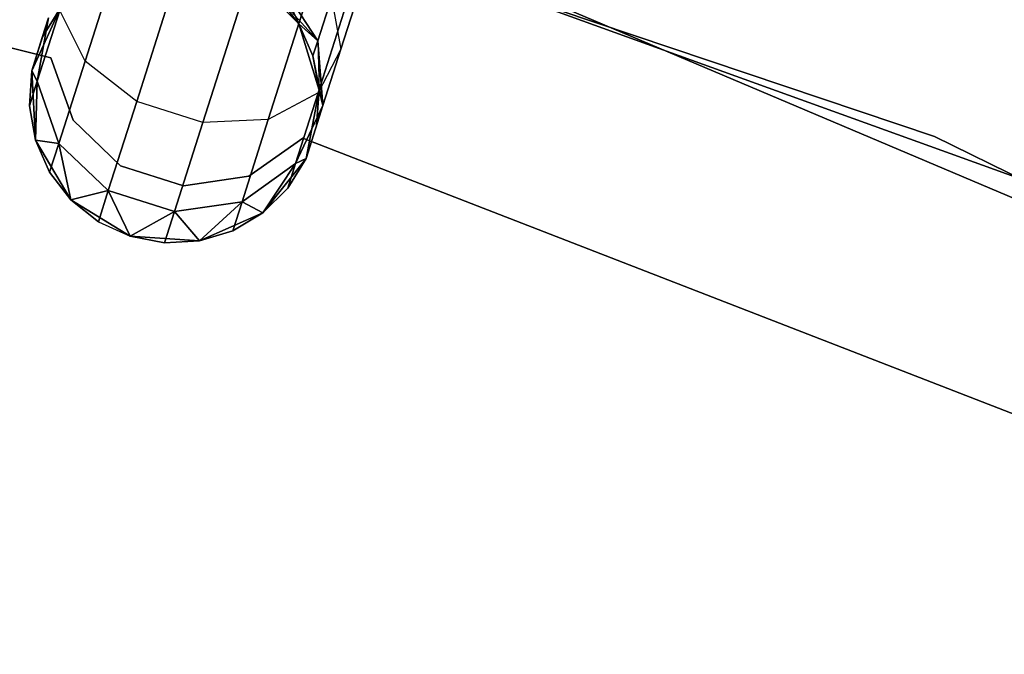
# Model space of a CAD drawing. Extents: x -91 to 91, y -91 to 262.
# Tile 403 of 480: x 17.28 to 24.07, y 53.77 to 58.14. Entities that reach past the tile are written whole.
import ezdxf

# ---------------------------------------------------------------- set-up
doc = ezdxf.new("R2010")
doc.units = 0
doc.header["$LTSCALE"] = 25.4
doc.layers.get('0').update_dxf_attribs({"linetype": 'CONTINUOUS'})

# ---------------------------------------------------------------- blocks, each defined once
blk = doc.blocks.new('ETE0_STL_1')
at = {"color": 0}
for p, q in [((23.5859, 57.3385, 159.5), (15.9, 59.9265, 159.5)), ((15.9, 59.9265, 169), (23.5859, 57.3385, 169)), ((15.9, 59.9265, 169), (23.5859, 57.3385, 169)), ((23.5859, 57.3385, 159.5), (15.9, 59.9265, 159.5)), ((17.2111, 59.5632, 330.5076), (24.8384, 56.8072, 330.5076)), ((24.8384, 56.8072, 321.0076), (17.2111, 59.5632, 321.0076)), ((24.8384, 56.8072, 321.0076), (17.2111, 59.5632, 321.0076)), ((17.2111, 59.5632, 330.5076), (24.8384, 56.8072, 330.5076)), ((12.0401, 59.2554, 164.5076), (17.4925, 57.8808, 164.5076)), ((17.4925, 57.8808, 162.5076), (12.0401, 59.2554, 162.5076)), ((17.4925, 57.8808, 162.5076), (12.0401, 59.2554, 162.5076)), ((12.0401, 59.2554, 164.5076), (17.4925, 57.8808, 164.5076)), ((17.7284, 57.8592, 320.0641), (17.9992, 58.7088, 319.4683)), ((17.7284, 57.8592, 320.0641), (17.9992, 58.7088, 319.4683)), ((17.9992, 58.7088, 170.5469), (17.7284, 57.8592, 169.9511)), ((17.9992, 58.7088, 170.5469), (17.7284, 57.8592, 169.9511)), ((19.4927, 57.9419, 320.6786), (19.6778, 58.5228, 320.2712)), ((19.4927, 57.9419, 320.6786), (19.6778, 58.5228, 320.2712)), ((19.6778, 58.5228, 169.744), (19.4927, 57.9419, 169.3366)), ((19.6778, 58.5228, 169.744), (19.4927, 57.9419, 169.3366)), ((18.0845, 57.5807, 319.9068), (18.3771, 58.499, 319.2628)), ((18.0845, 57.5807, 319.9068), (18.3771, 58.499, 319.2628)), ((18.3771, 58.499, 170.7524), (18.0845, 57.5807, 170.1084)), ((18.3771, 58.499, 170.7524), (18.0845, 57.5807, 170.1084)), ((19.2022, 58.1158, 327.5076), (18.8659, 58.4564, 327.5076)), ((18.8659, 58.4564, 163.5076), (19.2022, 58.1158, 163.5076)), ((19.2022, 58.1158, 327.5076), (18.8659, 58.4564, 327.5076)), ((18.8659, 58.4564, 163.5076), (19.2022, 58.1158, 163.5076)), ((27.8505, 55.3367, 327.5076), (20.3893, 58.4985, 327.5076)), ((20.3893, 58.4985, 328.5076), (27.8505, 55.3367, 328.5076)), ((27.8505, 55.3367, 327.5076), (20.3893, 58.4985, 327.5076)), ((20.3893, 58.4985, 328.5076), (27.8505, 55.3367, 328.5076)), ((19.3328, 57.9992, 321.4596), (19.0805, 58.3874, 321.5811)), ((19.3328, 57.9992, 321.4596), (19.0805, 58.3874, 321.5811)), ((19.0805, 58.3874, 168.4341), (19.2022, 58.1158, 168.0076)), ((19.0805, 58.3874, 168.4341), (19.2022, 58.1158, 168.0076)), ((19.0805, 58.3874, 168.4341), (19.3328, 57.9992, 168.5556)), ((19.0805, 58.3874, 168.4341), (19.3328, 57.9992, 168.5556)), ((18.5405, 57.4353, 319.9068), (18.8332, 58.3536, 319.2628)), ((18.5405, 57.4353, 319.9068), (18.8332, 58.3536, 319.2628)), ((18.8332, 58.3536, 170.7524), (18.5405, 57.4353, 170.1084)), ((18.8332, 58.3536, 170.7524), (18.5405, 57.4353, 170.1084)), ((19.3357, 57.6393, 320.3427), (19.5676, 58.3671, 319.8322)), ((19.3357, 57.6393, 320.3427), (19.5676, 58.3671, 319.8322)), ((19.5676, 58.3671, 170.183), (19.3357, 57.6393, 169.6726)), ((19.5676, 58.3671, 170.183), (19.3357, 57.6393, 169.6726)), ((18.992, 57.4565, 320.0641), (19.2628, 58.3061, 319.4683)), ((18.992, 57.4565, 320.0641), (19.2628, 58.3061, 319.4683)), ((19.2628, 58.3061, 170.5469), (18.992, 57.4565, 169.9511)), ((19.2628, 58.3061, 170.5469), (18.992, 57.4565, 169.9511)), ((19.2022, 58.1158, 322.0076), (19.0547, 58.3065, 322.0076)), ((19.0547, 58.3065, 322.0076), (19.2022, 58.1158, 327.5076)), ((19.0547, 58.3065, 322.0076), (19.2022, 58.1158, 327.5076)), ((19.0547, 58.3065, 322.0076), (19.3328, 57.9992, 321.4596)), ((19.2022, 58.1158, 322.0076), (19.0547, 58.3065, 322.0076)), ((19.0547, 58.3065, 322.0076), (19.3328, 57.9992, 321.4596)), ((19.2022, 58.1158, 168.0076), (19.0547, 58.3065, 168.0076)), ((19.0547, 58.3065, 168.0076), (19.2022, 58.1158, 163.5076)), ((19.0547, 58.3065, 168.0076), (19.2022, 58.1158, 163.5076)), ((19.2022, 58.1158, 168.0076), (19.0547, 58.3065, 168.0076)), ((19.3328, 57.9992, 321.4596), (19.4271, 58.2949, 320.9951)), ((19.3328, 57.9992, 321.4596), (19.4271, 58.2949, 320.9951)), ((19.4271, 58.2949, 169.0201), (19.3328, 57.9992, 168.5556)), ((19.4271, 58.2949, 169.0201), (19.3328, 57.9992, 168.5556)), ((19.4271, 58.2949, 320.9951), (19.4927, 57.9419, 320.6786)), ((19.4271, 58.2949, 320.9951), (19.4927, 57.9419, 320.6786)), ((19.4271, 58.2949, 169.0201), (19.4927, 57.9419, 169.3366)), ((19.4271, 58.2949, 169.0201), (19.4927, 57.9419, 169.3366)), ((17.5599, 58.2258, 327.5076), (17.3606, 57.7906, 327.5076)), ((17.3606, 57.7906, 163.5076), (17.5599, 58.2258, 163.5076)), ((17.5599, 58.2258, 327.5076), (17.3606, 57.7906, 327.5076)), ((17.3606, 57.7906, 163.5076), (17.5599, 58.2258, 163.5076)), ((17.399, 57.7208, 321.1065), (17.5539, 58.2072, 320.3427)), ((17.399, 57.7208, 321.1065), (17.5539, 58.2072, 320.3427)), ((17.5539, 58.2072, 169.6726), (17.399, 57.7208, 168.9087)), ((17.5539, 58.2072, 169.6726), (17.399, 57.7208, 168.9087)), ((17.5599, 58.2258, 322.0076), (17.4338, 58.0203, 322.0076)), ((17.4338, 58.0203, 322.0076), (17.5599, 58.2258, 327.5076)), ((17.4338, 58.0203, 322.0076), (17.5599, 58.2258, 327.5076)), ((17.5599, 58.2258, 322.0076), (17.4338, 58.0203, 322.0076)), ((17.5599, 58.2258, 168.0076), (17.4338, 58.0203, 168.0076)), ((17.4338, 58.0203, 168.0076), (17.5599, 58.2258, 163.5076)), ((17.4338, 58.0203, 168.0076), (17.5599, 58.2258, 163.5076)), ((17.5599, 58.2258, 168.0076), (17.4338, 58.0203, 168.0076)), ((17.7284, 57.8592, 320.0641), (17.5539, 58.2072, 320.3427)), ((17.7284, 57.8592, 320.0641), (17.5539, 58.2072, 320.3427)), ((17.7284, 57.8592, 169.9511), (17.5539, 58.2072, 169.6726)), ((17.7284, 57.8592, 169.9511), (17.5539, 58.2072, 169.6726)), ((17.3606, 57.7906, 322.0076), (17.4773, 58.1566, 321.2884)), ((17.3606, 57.7906, 322.0076), (17.4773, 58.1566, 321.2884)), ((17.4773, 58.1566, 168.7269), (17.3606, 57.7906, 168.0076)), ((17.4773, 58.1566, 168.7269), (17.3606, 57.7906, 168.0076)), ((17.4773, 58.1566, 321.2884), (17.399, 57.7208, 321.1065)), ((17.4773, 58.1566, 321.2884), (17.399, 57.7208, 321.1065)), ((17.399, 57.7208, 168.9087), (17.4773, 58.1566, 168.7269)), ((17.399, 57.7208, 168.9087), (17.4773, 58.1566, 168.7269)), ((17.4338, 58.0203, 322.0076), (17.4773, 58.1566, 321.2884)), ((17.4338, 58.0203, 322.0076), (17.4773, 58.1566, 321.2884)), ((17.4773, 58.1566, 168.7269), (17.4338, 58.0203, 168.0076)), ((17.4773, 58.1566, 168.7269), (17.4338, 58.0203, 168.0076)), ((19.3416, 57.6579, 327.5076), (19.2022, 58.1158, 327.5076)), ((19.2022, 58.1158, 163.5076), (19.3416, 57.6579, 163.5076)), ((19.2997, 57.8953, 322.0076), (19.2022, 58.1158, 327.5076)), ((19.3416, 57.6579, 327.5076), (19.2022, 58.1158, 327.5076)), ((19.2997, 57.8953, 322.0076), (19.2022, 58.1158, 322.0076)), ((19.2022, 58.1158, 322.0076), (19.2022, 58.1158, 327.5076)), ((19.2997, 57.8953, 322.0076), (19.2022, 58.1158, 327.5076)), ((19.2022, 58.1158, 322.0076), (19.2022, 58.1158, 327.5076)), ((19.2022, 58.1158, 322.0076), (19.3328, 57.9992, 321.4596)), ((19.2022, 58.1158, 322.0076), (19.3328, 57.9992, 321.4596)), ((19.2997, 57.8953, 322.0076), (19.2022, 58.1158, 322.0076)), ((19.3328, 57.9992, 168.5556), (19.2022, 58.1158, 168.0076)), ((19.3328, 57.9992, 168.5556), (19.2022, 58.1158, 168.0076)), ((19.2997, 57.8953, 168.0076), (19.2022, 58.1158, 168.0076)), ((19.2022, 58.1158, 163.5076), (19.2997, 57.8953, 168.0076)), ((19.2022, 58.1158, 163.5076), (19.3416, 57.6579, 163.5076)), ((19.2022, 58.1158, 168.0076), (19.2022, 58.1158, 163.5076)), ((19.2022, 58.1158, 168.0076), (19.2022, 58.1158, 163.5076)), ((19.2997, 57.8953, 168.0076), (19.2022, 58.1158, 168.0076)), ((19.2022, 58.1158, 163.5076), (19.2997, 57.8953, 168.0076)), ((17.4338, 58.0203, 322.0076), (17.3606, 57.7906, 327.5076)), ((17.4338, 58.0203, 322.0076), (17.3606, 57.7906, 327.5076)), ((17.3606, 57.7906, 163.5076), (17.4338, 58.0203, 168.0076)), ((17.3606, 57.7906, 163.5076), (17.4338, 58.0203, 168.0076)), ((19.2997, 57.8953, 322.0076), (19.3328, 57.9992, 321.4596)), ((19.2997, 57.8953, 322.0076), (19.3328, 57.9992, 321.4596)), ((19.3328, 57.9992, 168.5556), (19.2997, 57.8953, 168.0076)), ((19.3328, 57.9992, 168.5556), (19.2997, 57.8953, 168.0076)), ((19.369, 57.5537, 321.2884), (19.3328, 57.9992, 321.4596)), ((19.369, 57.5537, 321.2884), (19.3328, 57.9992, 321.4596)), ((19.3328, 57.9992, 168.5556), (19.3416, 57.6579, 168.0076)), ((19.3328, 57.9992, 168.5556), (19.3416, 57.6579, 168.0076)), ((19.3328, 57.9992, 168.5556), (19.369, 57.5537, 168.7269)), ((19.3328, 57.9992, 168.5556), (19.369, 57.5537, 168.7269)), ((19.4927, 57.9419, 320.6786), (19.3357, 57.6393, 320.3427)), ((19.4927, 57.9419, 320.6786), (19.3357, 57.6393, 320.3427)), ((19.4927, 57.9419, 169.3366), (19.3357, 57.6393, 169.6726)), ((19.4927, 57.9419, 169.3366), (19.3357, 57.6393, 169.6726)), ((19.369, 57.5537, 321.2884), (19.4927, 57.9419, 320.6786)), ((19.369, 57.5537, 321.2884), (19.4927, 57.9419, 320.6786)), ((19.4927, 57.9419, 169.3366), (19.369, 57.5537, 168.7269)), ((19.4927, 57.9419, 169.3366), (19.369, 57.5537, 168.7269)), ((17.4925, 57.8808, 164.5076), (17.4925, 57.8808, 162.5076)), ((17.4925, 57.8808, 164.5076), (17.4925, 57.8808, 162.5076)), ((17.4925, 57.8808, 164.5076), (17.6459, 57.4523, 164.5076)), ((17.6459, 57.4523, 162.5076), (17.4925, 57.8808, 162.5076)), ((17.6459, 57.4523, 162.5076), (17.4925, 57.8808, 162.5076)), ((17.4925, 57.8808, 164.5076), (17.6459, 57.4523, 164.5076)), ((17.5475, 57.2915, 320.9558), (17.7284, 57.8592, 320.0641)), ((17.5475, 57.2915, 320.9558), (17.7284, 57.8592, 320.0641)), ((17.7284, 57.8592, 169.9511), (17.5475, 57.2915, 169.0594)), ((17.7284, 57.8592, 169.9511), (17.5475, 57.2915, 169.0594)), ((18.0845, 57.5807, 319.9068), (17.7284, 57.8592, 320.0641)), ((18.0845, 57.5807, 319.9068), (17.7284, 57.8592, 320.0641)), ((18.0845, 57.5807, 170.1084), (17.7284, 57.8592, 169.9511)), ((18.0845, 57.5807, 170.1084), (17.7284, 57.8592, 169.9511)), ((19.3416, 57.6579, 322.0076), (19.2997, 57.8953, 322.0076)), ((19.2997, 57.8953, 322.0076), (19.3416, 57.6579, 327.5076)), ((19.2997, 57.8953, 322.0076), (19.3416, 57.6579, 327.5076)), ((19.2997, 57.8953, 322.0076), (19.369, 57.5537, 321.2884)), ((19.2997, 57.8953, 322.0076), (19.369, 57.5537, 321.2884)), ((19.3416, 57.6579, 322.0076), (19.2997, 57.8953, 322.0076)), ((19.3416, 57.6579, 168.0076), (19.2997, 57.8953, 168.0076)), ((19.2997, 57.8953, 168.0076), (19.3416, 57.6579, 163.5076)), ((19.2997, 57.8953, 168.0076), (19.3416, 57.6579, 163.5076)), ((19.3416, 57.6579, 168.0076), (19.2997, 57.8953, 168.0076)), ((17.3606, 57.7906, 322.0076), (17.3445, 57.5501, 322.0076)), ((17.3445, 57.5501, 322.0076), (17.3606, 57.7906, 327.5076)), ((17.3445, 57.5501, 322.0076), (17.3606, 57.7906, 327.5076)), ((17.3606, 57.7906, 322.0076), (17.3445, 57.5501, 322.0076)), ((17.3606, 57.7906, 168.0076), (17.3445, 57.5501, 168.0076)), ((17.3445, 57.5501, 168.0076), (17.3606, 57.7906, 163.5076)), ((17.3445, 57.5501, 168.0076), (17.3606, 57.7906, 163.5076)), ((17.3606, 57.7906, 168.0076), (17.3445, 57.5501, 168.0076)), ((17.3606, 57.7906, 327.5076), (17.3864, 57.3127, 327.5076)), ((17.3864, 57.3127, 163.5076), (17.3606, 57.7906, 163.5076)), ((17.3606, 57.7906, 322.0076), (17.3606, 57.7906, 327.5076)), ((17.3606, 57.7906, 322.0076), (17.3606, 57.7906, 327.5076)), ((17.3606, 57.7906, 327.5076), (17.3864, 57.3127, 327.5076)), ((17.3606, 57.7906, 322.0076), (17.399, 57.7208, 321.1065)), ((17.3606, 57.7906, 322.0076), (17.399, 57.7208, 321.1065)), ((17.399, 57.7208, 168.9087), (17.3606, 57.7906, 168.0076)), ((17.399, 57.7208, 168.9087), (17.3606, 57.7906, 168.0076)), ((17.3606, 57.7906, 168.0076), (17.3606, 57.7906, 163.5076)), ((17.3864, 57.3127, 163.5076), (17.3606, 57.7906, 163.5076)), ((17.3606, 57.7906, 168.0076), (17.3606, 57.7906, 163.5076)), ((17.3445, 57.5501, 322.0076), (17.399, 57.7208, 321.1065)), ((17.3445, 57.5501, 322.0076), (17.399, 57.7208, 321.1065)), ((17.399, 57.7208, 168.9087), (17.3445, 57.5501, 168.0076)), ((17.399, 57.7208, 168.9087), (17.3445, 57.5501, 168.0076)), ((17.3864, 57.3127, 322.0076), (17.399, 57.7208, 321.1065)), ((17.3864, 57.3127, 322.0076), (17.399, 57.7208, 321.1065)), ((17.399, 57.7208, 168.9087), (17.3864, 57.3127, 168.0076)), ((17.399, 57.7208, 168.9087), (17.3864, 57.3127, 168.0076)), ((17.399, 57.7208, 321.1065), (17.5475, 57.2915, 320.9558)), ((17.399, 57.7208, 321.1065), (17.5475, 57.2915, 320.9558)), ((17.5475, 57.2915, 169.0594), (17.399, 57.7208, 168.9087)), ((17.5475, 57.2915, 169.0594), (17.399, 57.7208, 168.9087)), ((19.2523, 57.1877, 327.5076), (19.3416, 57.6579, 327.5076)), ((19.3416, 57.6579, 163.5076), (19.2523, 57.1877, 163.5076)), ((19.2523, 57.1877, 327.5076), (19.3416, 57.6579, 327.5076)), ((19.3416, 57.6579, 163.5076), (19.2523, 57.1877, 163.5076)), ((19.3255, 57.4174, 322.0076), (19.3416, 57.6579, 327.5076)), ((19.3255, 57.4174, 322.0076), (19.3416, 57.6579, 322.0076)), ((19.3255, 57.4174, 322.0076), (19.3416, 57.6579, 327.5076)), ((19.3255, 57.4174, 322.0076), (19.3416, 57.6579, 322.0076)), ((19.3255, 57.4174, 168.0076), (19.3416, 57.6579, 168.0076)), ((19.3416, 57.6579, 163.5076), (19.3255, 57.4174, 168.0076)), ((19.3255, 57.4174, 168.0076), (19.3416, 57.6579, 168.0076)), ((19.3416, 57.6579, 163.5076), (19.3255, 57.4174, 168.0076)), ((19.3416, 57.6579, 322.0076), (19.3416, 57.6579, 327.5076)), ((19.3416, 57.6579, 322.0076), (19.3416, 57.6579, 327.5076)), ((19.3416, 57.6579, 322.0076), (19.369, 57.5537, 321.2884)), ((19.3416, 57.6579, 322.0076), (19.369, 57.5537, 321.2884)), ((19.369, 57.5537, 168.7269), (19.3416, 57.6579, 168.0076)), ((19.369, 57.5537, 168.7269), (19.3416, 57.6579, 168.0076)), ((19.3416, 57.6579, 168.0076), (19.3416, 57.6579, 163.5076)), ((19.3416, 57.6579, 168.0076), (19.3416, 57.6579, 163.5076)), ((17.8889, 56.9671, 320.8707), (18.0845, 57.5807, 319.9068)), ((17.8889, 56.9671, 320.8707), (18.0845, 57.5807, 319.9068)), ((18.0845, 57.5807, 170.1084), (17.8889, 56.9671, 169.1445)), ((18.0845, 57.5807, 170.1084), (17.8889, 56.9671, 169.1445)), ((18.5405, 57.4353, 319.9068), (18.0845, 57.5807, 319.9068)), ((18.5405, 57.4353, 319.9068), (18.0845, 57.5807, 319.9068)), ((18.5405, 57.4353, 170.1084), (18.0845, 57.5807, 170.1084)), ((18.5405, 57.4353, 170.1084), (18.0845, 57.5807, 170.1084)), ((19.3357, 57.6393, 320.3427), (18.992, 57.4565, 320.0641)), ((19.3357, 57.6393, 320.3427), (18.992, 57.4565, 320.0641)), ((19.3357, 57.6393, 169.6726), (18.992, 57.4565, 169.9511)), ((19.3357, 57.6393, 169.6726), (18.992, 57.4565, 169.9511)), ((19.1807, 57.153, 321.1065), (19.3357, 57.6393, 320.3427)), ((19.1807, 57.153, 321.1065), (19.3357, 57.6393, 320.3427)), ((19.3357, 57.6393, 169.6726), (19.1807, 57.153, 168.9087)), ((19.3357, 57.6393, 169.6726), (19.1807, 57.153, 168.9087)), ((17.3445, 57.5501, 322.0076), (17.3864, 57.3127, 327.5076)), ((17.3445, 57.5501, 322.0076), (17.3864, 57.3127, 322.0076)), ((17.3445, 57.5501, 322.0076), (17.3864, 57.3127, 327.5076)), ((17.3445, 57.5501, 322.0076), (17.3864, 57.3127, 322.0076)), ((17.3445, 57.5501, 168.0076), (17.3864, 57.3127, 168.0076)), ((17.3864, 57.3127, 163.5076), (17.3445, 57.5501, 168.0076)), ((17.3445, 57.5501, 168.0076), (17.3864, 57.3127, 168.0076)), ((17.3864, 57.3127, 163.5076), (17.3445, 57.5501, 168.0076)), ((19.1807, 57.153, 321.1065), (19.369, 57.5537, 321.2884)), ((19.1807, 57.153, 321.1065), (19.369, 57.5537, 321.2884)), ((19.369, 57.5537, 168.7269), (19.1807, 57.153, 168.9087)), ((19.369, 57.5537, 168.7269), (19.1807, 57.153, 168.9087)), ((19.2523, 57.1877, 322.0076), (19.369, 57.5537, 321.2884)), ((19.2523, 57.1877, 322.0076), (19.369, 57.5537, 321.2884)), ((19.369, 57.5537, 168.7269), (19.2523, 57.1877, 168.0076)), ((19.369, 57.5537, 168.7269), (19.2523, 57.1877, 168.0076)), ((19.3255, 57.4174, 322.0076), (19.369, 57.5537, 321.2884)), ((19.3255, 57.4174, 322.0076), (19.369, 57.5537, 321.2884)), ((19.369, 57.5537, 168.7269), (19.3255, 57.4174, 168.0076)), ((19.369, 57.5537, 168.7269), (19.3255, 57.4174, 168.0076)), ((17.6459, 57.4523, 164.5076), (17.6459, 57.4523, 162.5076)), ((17.6459, 57.4523, 164.5076), (17.6459, 57.4523, 162.5076)), ((17.6459, 57.4523, 164.5076), (17.9734, 57.1363, 164.5076)), ((17.9734, 57.1363, 162.5076), (17.6459, 57.4523, 162.5076)), ((17.9734, 57.1363, 162.5076), (17.6459, 57.4523, 162.5076)), ((17.6459, 57.4523, 164.5076), (17.9734, 57.1363, 164.5076)), ((18.992, 57.4565, 320.0641), (18.5405, 57.4353, 319.9068)), ((18.992, 57.4565, 320.0641), (18.5405, 57.4353, 319.9068)), ((18.992, 57.4565, 169.9511), (18.5405, 57.4353, 170.1084)), ((18.992, 57.4565, 169.9511), (18.5405, 57.4353, 170.1084)), ((18.8111, 56.8888, 320.9558), (18.992, 57.4565, 320.0641)), ((18.8111, 56.8888, 320.9558), (18.992, 57.4565, 320.0641)), ((18.992, 57.4565, 169.9511), (18.8111, 56.8888, 169.0594)), ((18.992, 57.4565, 169.9511), (18.8111, 56.8888, 169.0594)), ((18.3449, 56.8217, 320.8707), (18.5405, 57.4353, 319.9068)), ((18.3449, 56.8217, 320.8707), (18.5405, 57.4353, 319.9068)), ((18.5405, 57.4353, 170.1084), (18.3449, 56.8217, 169.1445)), ((18.5405, 57.4353, 170.1084), (18.3449, 56.8217, 169.1445)), ((19.3255, 57.4174, 322.0076), (19.2523, 57.1877, 327.5076)), ((19.3255, 57.4174, 322.0076), (19.2523, 57.1877, 327.5076)), ((19.3255, 57.4174, 168.0076), (19.2523, 57.1877, 163.5076)), ((19.3255, 57.4174, 168.0076), (19.2523, 57.1877, 163.5076)), ((17.3864, 57.3127, 327.5076), (17.6314, 56.9015, 327.5076)), ((17.6314, 56.9015, 163.5076), (17.3864, 57.3127, 163.5076)), ((17.3864, 57.3127, 322.0076), (17.3864, 57.3127, 327.5076)), ((17.3864, 57.3127, 322.0076), (17.3864, 57.3127, 327.5076)), ((17.3864, 57.3127, 322.0076), (17.484, 57.0922, 322.0076)), ((17.484, 57.0922, 322.0076), (17.3864, 57.3127, 327.5076)), ((17.484, 57.0922, 322.0076), (17.3864, 57.3127, 327.5076)), ((17.3864, 57.3127, 327.5076), (17.6314, 56.9015, 327.5076)), ((17.3864, 57.3127, 322.0076), (17.484, 57.0922, 322.0076)), ((17.3864, 57.3127, 322.0076), (17.5475, 57.2915, 320.9558)), ((17.3864, 57.3127, 322.0076), (17.5475, 57.2915, 320.9558)), ((17.5475, 57.2915, 169.0594), (17.3864, 57.3127, 168.0076)), ((17.3864, 57.3127, 168.0076), (17.484, 57.0922, 168.0076)), ((17.5475, 57.2915, 169.0594), (17.3864, 57.3127, 168.0076)), ((17.484, 57.0922, 168.0076), (17.3864, 57.3127, 163.5076)), ((17.6314, 56.9015, 163.5076), (17.3864, 57.3127, 163.5076)), ((17.484, 57.0922, 168.0076), (17.3864, 57.3127, 163.5076)), ((17.3864, 57.3127, 168.0076), (17.484, 57.0922, 168.0076)), ((17.3864, 57.3127, 168.0076), (17.3864, 57.3127, 163.5076)), ((17.3864, 57.3127, 168.0076), (17.3864, 57.3127, 163.5076)), ((18.857, 57.0663, 164.5076), (19.2301, 57.3269, 164.5076)), ((19.2301, 57.3269, 162.5076), (18.857, 57.0663, 162.5076)), ((19.2301, 57.3269, 162.5076), (18.857, 57.0663, 162.5076)), ((18.857, 57.0663, 164.5076), (19.2301, 57.3269, 164.5076)), ((19.2301, 57.3269, 164.5076), (19.2301, 57.3269, 162.5076)), ((19.2301, 57.3269, 164.5076), (24.4711, 55.2932, 164.5076)), ((24.4711, 55.2932, 162.5076), (19.2301, 57.3269, 162.5076)), ((19.2301, 57.3269, 164.5076), (19.2301, 57.3269, 162.5076)), ((24.4711, 55.2932, 162.5076), (19.2301, 57.3269, 162.5076)), ((19.2301, 57.3269, 164.5076), (24.4711, 55.2932, 164.5076)), ((30.8683, 53.7694, 159.5), (23.5859, 57.3385, 159.5)), ((23.5859, 57.3385, 169), (30.8683, 53.7694, 169)), ((23.5859, 57.3385, 169), (30.8683, 53.7694, 169)), ((23.5859, 57.3385, 169), (23.5859, 57.3385, 159.5)), ((30.8683, 53.7694, 159.5), (23.5859, 57.3385, 159.5)), ((23.5859, 57.3385, 169), (23.5859, 57.3385, 159.5)), ((17.484, 57.0922, 322.0076), (17.5475, 57.2915, 320.9558)), ((17.484, 57.0922, 322.0076), (17.5475, 57.2915, 320.9558)), ((17.5475, 57.2915, 169.0594), (17.484, 57.0922, 168.0076)), ((17.5475, 57.2915, 169.0594), (17.484, 57.0922, 168.0076)), ((17.6314, 56.9015, 322.0076), (17.5475, 57.2915, 320.9558)), ((17.5475, 57.2915, 320.9558), (17.8889, 56.9671, 320.8707)), ((17.6314, 56.9015, 322.0076), (17.5475, 57.2915, 320.9558)), ((17.5475, 57.2915, 320.9558), (17.8889, 56.9671, 320.8707)), ((17.8889, 56.9671, 169.1445), (17.5475, 57.2915, 169.0594)), ((17.5475, 57.2915, 169.0594), (17.6314, 56.9015, 168.0076)), ((17.5475, 57.2915, 169.0594), (17.6314, 56.9015, 168.0076)), ((17.8889, 56.9671, 169.1445), (17.5475, 57.2915, 169.0594)), ((18.9547, 56.8129, 327.5076), (19.2523, 57.1877, 327.5076)), ((19.2523, 57.1877, 163.5076), (18.9547, 56.8129, 163.5076)), ((18.9547, 56.8129, 327.5076), (19.2523, 57.1877, 327.5076)), ((19.2523, 57.1877, 163.5076), (18.9547, 56.8129, 163.5076)), ((19.1263, 56.9822, 322.0076), (19.2523, 57.1877, 327.5076)), ((19.1263, 56.9822, 322.0076), (19.2523, 57.1877, 322.0076)), ((19.1263, 56.9822, 322.0076), (19.2523, 57.1877, 327.5076)), ((19.1263, 56.9822, 322.0076), (19.2523, 57.1877, 322.0076)), ((19.1263, 56.9822, 168.0076), (19.2523, 57.1877, 168.0076)), ((19.2523, 57.1877, 163.5076), (19.1263, 56.9822, 168.0076)), ((19.1263, 56.9822, 168.0076), (19.2523, 57.1877, 168.0076)), ((19.2523, 57.1877, 163.5076), (19.1263, 56.9822, 168.0076)), ((19.2523, 57.1877, 322.0076), (19.1807, 57.153, 321.1065)), ((19.2523, 57.1877, 322.0076), (19.1807, 57.153, 321.1065)), ((19.1807, 57.153, 168.9087), (19.2523, 57.1877, 168.0076)), ((19.1807, 57.153, 168.9087), (19.2523, 57.1877, 168.0076)), ((19.2523, 57.1877, 322.0076), (19.2523, 57.1877, 327.5076)), ((19.2523, 57.1877, 322.0076), (19.2523, 57.1877, 327.5076)), ((19.2523, 57.1877, 168.0076), (19.2523, 57.1877, 163.5076)), ((19.2523, 57.1877, 168.0076), (19.2523, 57.1877, 163.5076)), ((17.9734, 57.1363, 164.5076), (17.9734, 57.1363, 162.5076)), ((17.9734, 57.1363, 164.5076), (17.9734, 57.1363, 162.5076)), ((17.9734, 57.1363, 164.5076), (18.407, 56.998, 164.5076)), ((18.407, 56.998, 162.5076), (17.9734, 57.1363, 162.5076)), ((18.407, 56.998, 162.5076), (17.9734, 57.1363, 162.5076)), ((17.9734, 57.1363, 164.5076), (18.407, 56.998, 164.5076)), ((18.8111, 56.8888, 320.9558), (19.1807, 57.153, 321.1065)), ((18.8111, 56.8888, 320.9558), (19.1807, 57.153, 321.1065)), ((19.1807, 57.153, 168.9087), (18.8111, 56.8888, 169.0594)), ((19.1807, 57.153, 168.9087), (18.8111, 56.8888, 169.0594)), ((18.9547, 56.8129, 322.0076), (19.1807, 57.153, 321.1065)), ((18.9547, 56.8129, 322.0076), (19.1807, 57.153, 321.1065)), ((19.1807, 57.153, 168.9087), (18.9547, 56.8129, 168.0076)), ((19.1807, 57.153, 168.9087), (18.9547, 56.8129, 168.0076)), ((19.1263, 56.9822, 322.0076), (19.1807, 57.153, 321.1065)), ((19.1263, 56.9822, 322.0076), (19.1807, 57.153, 321.1065)), ((19.1807, 57.153, 168.9087), (19.1263, 56.9822, 168.0076)), ((19.1807, 57.153, 168.9087), (19.1263, 56.9822, 168.0076)), ((17.484, 57.0922, 322.0076), (17.6314, 56.9015, 327.5076)), ((17.484, 57.0922, 322.0076), (17.6314, 56.9015, 322.0076)), ((17.484, 57.0922, 322.0076), (17.6314, 56.9015, 327.5076)), ((17.484, 57.0922, 322.0076), (17.6314, 56.9015, 322.0076)), ((17.484, 57.0922, 168.0076), (17.6314, 56.9015, 168.0076)), ((17.6314, 56.9015, 163.5076), (17.484, 57.0922, 168.0076)), ((17.484, 57.0922, 168.0076), (17.6314, 56.9015, 168.0076)), ((17.6314, 56.9015, 163.5076), (17.484, 57.0922, 168.0076)), ((18.407, 56.998, 164.5076), (18.857, 57.0663, 164.5076)), ((18.857, 57.0663, 162.5076), (18.407, 56.998, 162.5076)), ((18.857, 57.0663, 162.5076), (18.407, 56.998, 162.5076)), ((18.407, 56.998, 164.5076), (18.857, 57.0663, 164.5076)), ((18.857, 57.0663, 164.5076), (18.857, 57.0663, 162.5076)), ((18.857, 57.0663, 164.5076), (18.857, 57.0663, 162.5076)), ((17.6314, 56.9015, 322.0076), (17.8889, 56.9671, 320.8707)), ((17.6314, 56.9015, 322.0076), (17.8889, 56.9671, 320.8707)), ((17.8889, 56.9671, 169.1445), (17.6314, 56.9015, 168.0076)), ((17.8889, 56.9671, 169.1445), (17.6314, 56.9015, 168.0076)), ((17.8202, 56.7516, 322.0076), (17.8889, 56.9671, 320.8707)), ((17.8202, 56.7516, 322.0076), (17.8889, 56.9671, 320.8707)), ((17.8889, 56.9671, 169.1445), (17.8202, 56.7516, 168.0076)), ((17.8889, 56.9671, 169.1445), (17.8202, 56.7516, 168.0076)), ((18.0394, 56.6512, 322.0076), (17.8889, 56.9671, 320.8707)), ((17.8889, 56.9671, 320.8707), (18.3449, 56.8217, 320.8707)), ((18.0394, 56.6512, 322.0076), (17.8889, 56.9671, 320.8707)), ((17.8889, 56.9671, 320.8707), (18.3449, 56.8217, 320.8707)), ((18.3449, 56.8217, 169.1445), (17.8889, 56.9671, 169.1445)), ((17.8889, 56.9671, 169.1445), (18.0394, 56.6512, 168.0076)), ((17.8889, 56.9671, 169.1445), (18.0394, 56.6512, 168.0076)), ((18.3449, 56.8217, 169.1445), (17.8889, 56.9671, 169.1445)), ((18.407, 56.998, 164.5076), (18.407, 56.998, 162.5076)), ((18.407, 56.998, 164.5076), (18.407, 56.998, 162.5076)), ((18.9547, 56.8129, 322.0076), (19.1263, 56.9822, 322.0076)), ((19.1263, 56.9822, 322.0076), (18.9547, 56.8129, 327.5076)), ((19.1263, 56.9822, 322.0076), (18.9547, 56.8129, 327.5076)), ((18.9547, 56.8129, 322.0076), (19.1263, 56.9822, 322.0076)), ((18.9547, 56.8129, 168.0076), (19.1263, 56.9822, 168.0076)), ((19.1263, 56.9822, 168.0076), (18.9547, 56.8129, 163.5076)), ((19.1263, 56.9822, 168.0076), (18.9547, 56.8129, 163.5076)), ((18.9547, 56.8129, 168.0076), (19.1263, 56.9822, 168.0076)), ((17.6314, 56.9015, 327.5076), (18.0394, 56.6512, 327.5076)), ((18.0394, 56.6512, 163.5076), (17.6314, 56.9015, 163.5076)), ((17.6314, 56.9015, 322.0076), (17.6314, 56.9015, 327.5076)), ((17.6314, 56.9015, 322.0076), (17.6314, 56.9015, 327.5076)), ((17.6314, 56.9015, 322.0076), (17.8202, 56.7516, 322.0076)), ((17.8202, 56.7516, 322.0076), (17.6314, 56.9015, 327.5076)), ((17.8202, 56.7516, 322.0076), (17.6314, 56.9015, 327.5076)), ((17.6314, 56.9015, 327.5076), (18.0394, 56.6512, 327.5076)), ((17.6314, 56.9015, 322.0076), (17.8202, 56.7516, 322.0076)), ((17.6314, 56.9015, 168.0076), (17.8202, 56.7516, 168.0076)), ((17.8202, 56.7516, 168.0076), (17.6314, 56.9015, 163.5076)), ((18.0394, 56.6512, 163.5076), (17.6314, 56.9015, 163.5076)), ((17.8202, 56.7516, 168.0076), (17.6314, 56.9015, 163.5076)), ((17.6314, 56.9015, 168.0076), (17.8202, 56.7516, 168.0076)), ((17.6314, 56.9015, 168.0076), (17.6314, 56.9015, 163.5076)), ((17.6314, 56.9015, 168.0076), (17.6314, 56.9015, 163.5076)), ((18.3449, 56.8217, 320.8707), (18.8111, 56.8888, 320.9558)), ((18.3449, 56.8217, 320.8707), (18.8111, 56.8888, 320.9558)), ((18.8111, 56.8888, 169.0594), (18.3449, 56.8217, 169.1445)), ((18.8111, 56.8888, 169.0594), (18.3449, 56.8217, 169.1445)), ((18.517, 56.6192, 322.0076), (18.8111, 56.8888, 320.9558)), ((18.517, 56.6192, 322.0076), (18.8111, 56.8888, 320.9558)), ((18.8111, 56.8888, 169.0594), (18.517, 56.6192, 168.0076)), ((18.8111, 56.8888, 169.0594), (18.517, 56.6192, 168.0076)), ((18.7476, 56.6895, 322.0076), (18.8111, 56.8888, 320.9558)), ((18.7476, 56.6895, 322.0076), (18.8111, 56.8888, 320.9558)), ((18.8111, 56.8888, 169.0594), (18.7476, 56.6895, 168.0076)), ((18.8111, 56.8888, 169.0594), (18.7476, 56.6895, 168.0076)), ((18.9547, 56.8129, 322.0076), (18.8111, 56.8888, 320.9558)), ((18.9547, 56.8129, 322.0076), (18.8111, 56.8888, 320.9558)), ((18.8111, 56.8888, 169.0594), (18.9547, 56.8129, 168.0076)), ((18.8111, 56.8888, 169.0594), (18.9547, 56.8129, 168.0076)), ((18.0394, 56.6512, 322.0076), (18.3449, 56.8217, 320.8707)), ((18.0394, 56.6512, 322.0076), (18.3449, 56.8217, 320.8707)), ((18.3449, 56.8217, 169.1445), (18.0394, 56.6512, 168.0076)), ((18.3449, 56.8217, 169.1445), (18.0394, 56.6512, 168.0076)), ((18.2762, 56.6062, 322.0076), (18.3449, 56.8217, 320.8707)), ((18.2762, 56.6062, 322.0076), (18.3449, 56.8217, 320.8707)), ((18.3449, 56.8217, 169.1445), (18.2762, 56.6062, 168.0076)), ((18.3449, 56.8217, 169.1445), (18.2762, 56.6062, 168.0076)), ((18.517, 56.6192, 322.0076), (18.3449, 56.8217, 320.8707)), ((18.517, 56.6192, 322.0076), (18.3449, 56.8217, 320.8707)), ((18.3449, 56.8217, 169.1445), (18.517, 56.6192, 168.0076)), ((18.3449, 56.8217, 169.1445), (18.517, 56.6192, 168.0076)), ((18.517, 56.6192, 327.5076), (18.9547, 56.8129, 327.5076)), ((18.9547, 56.8129, 163.5076), (18.517, 56.6192, 163.5076)), ((18.517, 56.6192, 327.5076), (18.9547, 56.8129, 327.5076)), ((18.9547, 56.8129, 163.5076), (18.517, 56.6192, 163.5076)), ((18.7476, 56.6895, 322.0076), (18.9547, 56.8129, 327.5076)), ((18.7476, 56.6895, 322.0076), (18.9547, 56.8129, 322.0076)), ((18.7476, 56.6895, 322.0076), (18.9547, 56.8129, 327.5076)), ((18.7476, 56.6895, 322.0076), (18.9547, 56.8129, 322.0076)), ((18.7476, 56.6895, 168.0076), (18.9547, 56.8129, 168.0076)), ((18.9547, 56.8129, 163.5076), (18.7476, 56.6895, 168.0076)), ((18.7476, 56.6895, 168.0076), (18.9547, 56.8129, 168.0076)), ((18.9547, 56.8129, 163.5076), (18.7476, 56.6895, 168.0076)), ((18.9547, 56.8129, 322.0076), (18.9547, 56.8129, 327.5076)), ((18.9547, 56.8129, 322.0076), (18.9547, 56.8129, 327.5076)), ((18.9547, 56.8129, 168.0076), (18.9547, 56.8129, 163.5076)), ((18.9547, 56.8129, 168.0076), (18.9547, 56.8129, 163.5076)), ((17.8202, 56.7516, 322.0076), (18.0394, 56.6512, 327.5076)), ((17.8202, 56.7516, 322.0076), (18.0394, 56.6512, 327.5076)), ((17.8202, 56.7516, 322.0076), (18.0394, 56.6512, 322.0076)), ((17.8202, 56.7516, 322.0076), (18.0394, 56.6512, 322.0076)), ((17.8202, 56.7516, 168.0076), (18.0394, 56.6512, 168.0076)), ((17.8202, 56.7516, 168.0076), (18.0394, 56.6512, 168.0076)), ((17.8202, 56.7516, 168.0076), (18.0394, 56.6512, 163.5076)), ((17.8202, 56.7516, 168.0076), (18.0394, 56.6512, 163.5076)), ((18.0394, 56.6512, 327.5076), (18.517, 56.6192, 327.5076)), ((18.517, 56.6192, 163.5076), (18.0394, 56.6512, 163.5076)), ((18.0394, 56.6512, 327.5076), (18.517, 56.6192, 327.5076)), ((18.0394, 56.6512, 327.5076), (18.2762, 56.6062, 322.0076)), ((18.0394, 56.6512, 322.0076), (18.0394, 56.6512, 327.5076)), ((18.0394, 56.6512, 322.0076), (18.0394, 56.6512, 327.5076)), ((18.0394, 56.6512, 322.0076), (18.2762, 56.6062, 322.0076)), ((18.0394, 56.6512, 327.5076), (18.2762, 56.6062, 322.0076)), ((18.0394, 56.6512, 322.0076), (18.2762, 56.6062, 322.0076)), ((18.0394, 56.6512, 168.0076), (18.2762, 56.6062, 168.0076)), ((18.517, 56.6192, 163.5076), (18.0394, 56.6512, 163.5076)), ((18.2762, 56.6062, 168.0076), (18.0394, 56.6512, 163.5076)), ((18.0394, 56.6512, 168.0076), (18.2762, 56.6062, 168.0076)), ((18.0394, 56.6512, 168.0076), (18.0394, 56.6512, 163.5076)), ((18.2762, 56.6062, 168.0076), (18.0394, 56.6512, 163.5076)), ((18.0394, 56.6512, 168.0076), (18.0394, 56.6512, 163.5076)), ((18.517, 56.6192, 322.0076), (18.7476, 56.6895, 322.0076)), ((18.7476, 56.6895, 322.0076), (18.517, 56.6192, 327.5076)), ((18.7476, 56.6895, 322.0076), (18.517, 56.6192, 327.5076)), ((18.517, 56.6192, 322.0076), (18.7476, 56.6895, 322.0076)), ((18.517, 56.6192, 168.0076), (18.7476, 56.6895, 168.0076)), ((18.7476, 56.6895, 168.0076), (18.517, 56.6192, 163.5076)), ((18.7476, 56.6895, 168.0076), (18.517, 56.6192, 163.5076)), ((18.517, 56.6192, 168.0076), (18.7476, 56.6895, 168.0076)), ((18.2762, 56.6062, 322.0076), (18.517, 56.6192, 327.5076)), ((18.2762, 56.6062, 322.0076), (18.517, 56.6192, 322.0076)), ((18.2762, 56.6062, 322.0076), (18.517, 56.6192, 327.5076)), ((18.2762, 56.6062, 322.0076), (18.517, 56.6192, 322.0076)), ((18.2762, 56.6062, 168.0076), (18.517, 56.6192, 168.0076)), ((18.517, 56.6192, 163.5076), (18.2762, 56.6062, 168.0076)), ((18.2762, 56.6062, 168.0076), (18.517, 56.6192, 168.0076)), ((18.517, 56.6192, 163.5076), (18.2762, 56.6062, 168.0076)), ((18.517, 56.6192, 322.0076), (18.517, 56.6192, 327.5076)), ((18.517, 56.6192, 322.0076), (18.517, 56.6192, 327.5076)), ((18.517, 56.6192, 168.0076), (18.517, 56.6192, 163.5076)), ((18.517, 56.6192, 168.0076), (18.517, 56.6192, 163.5076))]:
    blk.add_line(p, q, dxfattribs=at)

msp = doc.modelspace()

# ---------------------------------------------------------------- block references
at = {"color": 253}
msp.add_blockref('ETE0_STL_1', (0, 0), dxfattribs=at)

doc.saveas('drawing.dxf')
